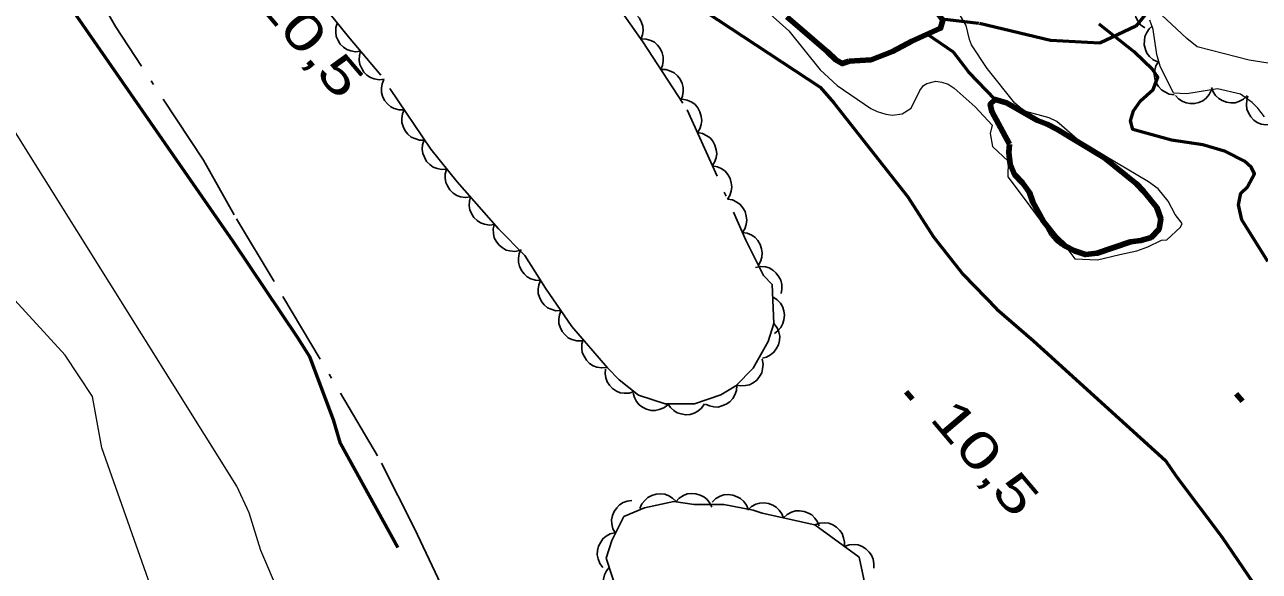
# Model space of a CAD drawing. Extents: x 386081 to 389416, y 5130568 to 5134082.
# Drawn here: x 388146.7 to 388248.2, y 5132922.5 to 5132967.4 of the extents above; entities that cross this region are included whole.
import ezdxf

# ---------------------------------------------------------------- set-up
doc = ezdxf.new("R2010")
doc.units = 0
doc.header["$LTSCALE"] = 1.2
doc.linetypes.add('DASH_DOUBLE_DOT', pattern=[9.2, 5, -1.2, 0.3, -1.2, 0.3, -1.2])
doc.linetypes.add('DOT_DASHED', pattern=[7.7, 5, -1.2, 0.3, -1.2])
for name, color, linetype, lineweight in [('1', 7, 'Continuous', 53), ('2', 7, 'Continuous', 13), ('3', 7, 'Continuous', 140), ('4', 7, 'DASH_DOUBLE_DOT', 53), ('41', 7, 'DOT_DASHED', 25), ('44', 7, 'Continuous', 25)]:
    doc.layers.add(name, color=color, linetype=linetype, lineweight=lineweight)

msp = doc.modelspace()

# ---------------------------------------------------------------- linework, layer by layer
at = {"layer": '1'}
for points in [[(388177.36, 5132924.42), (388172.65, 5132932.97), (388172.09, 5132934.83), (388170.12, 5132940.08), (388169.14, 5132941.65), (388163.82, 5132949.57), (388150.76, 5132968.34), (388133.92, 5132993.26)], [(388196.31, 5132972.65), (388212.09, 5132962.24), (388213.2, 5132960.94), (388219.31, 5132953.23), (388221.42, 5132949.94), (388223.85, 5132946.84), (388226.62, 5132944.01), (388229.62, 5132941.41), (388240.48, 5132931.58), (388241.35, 5132930.29), (388245.12, 5132925.3), (388249.05, 5132919.54)], [(388248.91, 5132947.91), (388246.76, 5132951.34), (388246.48, 5132952.57), (388246.67, 5132953.54), (388247.24, 5132954.04), (388247.81, 5132955.11), (388247.57, 5132955.65), (388246.98, 5132956.16), (388245.43, 5132956.96), (388243.55, 5132957.49), (388240.97, 5132957.87), (388237.81, 5132958.76), (388237.61, 5132959.47), (388237.86, 5132960.3), (388238.44, 5132961.12), (388239.47, 5132962.04), (388239.85, 5132963.05), (388239.41, 5132963.68), (388237.92, 5132965.15), (388235.04, 5132967.4)]]:
    msp.add_lwpolyline(points, dxfattribs=at)
at = {"layer": '2'}
for points in [[(388205.17, 5132970.75), (388209.5, 5132966.86), (388212.1, 5132963.65), (388213.49, 5132962.36), (388216.25, 5132960.49), (388216.78, 5132960.23), (388217.5, 5132960.01), (388218.04, 5132959.94), (388218.84, 5132960.04), (388219.56, 5132960.51), (388220.29, 5132961.96), (388220.59, 5132962.37), (388220.85, 5132962.55), (388221.6, 5132962.72), (388222.09, 5132962.65), (388222.61, 5132962.47), (388223.11, 5132962.16), (388224.83, 5132960.61), (388226.22, 5132959.11), (388226.06, 5132958.44), (388226.27, 5132957.36), (388227.55, 5132956.16), (388227.51, 5132954.87), (388228.86, 5132953.1), (388230.65, 5132950.69), (388230.98, 5132950.09), (388231.4, 5132949.59), (388231.9, 5132949.2), (388232.46, 5132948.91), (388233.02, 5132948.14), (388234.9, 5132948.04), (388236.74, 5132948.5), (388238.14, 5132948.79), (388239.03, 5132949.12), (388240.15, 5132949.68), (388240.59, 5132949.7), (388241.73, 5132950.73), (388241.85, 5132951.05), (388241.29, 5132951.78), (388240.71, 5132952.87), (388239.88, 5132953.88), (388239.1, 5132954.46), (388233.82, 5132957.57), (388233.23, 5132957.97), (388231.54, 5132959.42), (388230.92, 5132959.71), (388229.01, 5132960.25), (388228.58, 5132960.5), (388228.09, 5132960.92), (388225.83, 5132963.76), (388224.54, 5132965.71), (388224.36, 5132966.15), (388224.1, 5132967.29), (388223.63, 5132968.09)], [(388252.21, 5132963.7), (388247.37, 5132964.46), (388243.09, 5132965.55), (388242.25, 5132966.23), (388238.51, 5132969.74)], [(388205.07, 5132828.36), (388202.33, 5132830.9), (388199.12, 5132834.29), (388196.55, 5132837.47), (388194.43, 5132840.75), (388193.73, 5132842.59), (388193.1, 5132845.61), (388192.62, 5132858.13), (388192.12, 5132859.46), (388190.78, 5132862.01), (388189.56, 5132865.04), (388189.03, 5132867.28), (388186.99, 5132874.38), (388186.05, 5132876.38), (388183.43, 5132882.8), (388183.02, 5132884.83), (388181.27, 5132891.51), (388180.27, 5132893.86), (388174.73, 5132905.88), (388169.16, 5132917.01), (388166.1, 5132924.18), (388165.14, 5132927.26), (388164.11, 5132929.46), (388140.44, 5132967.21)], [(388157.64, 5132919.49), (388153.03, 5132932.62), (388152.24, 5132936.84), (388150, 5132940.23), (388145.26, 5132945.4)]]:
    msp.add_lwpolyline(points, dxfattribs=at)
at = {"layer": '3'}
for p, q in [((388219.17, 5132937.22), (388219.68, 5132936.61)), ((388246.3, 5132937.05), (388246.81, 5132936.44))]:
    msp.add_line(p, q, dxfattribs=at)
at = {"layer": '4'}
for points in [[(388259.72, 5132983.88), (388250.34, 5132977.75), (388240.81, 5132970.63), (388238.04, 5132967.25), (388235.08, 5132965.86), (388231.04, 5132966.08), (388225.14, 5132967.47), (388222.12, 5132967.81)], [(388226.47, 5132961.23), (388224.32, 5132963.46), (388223.05, 5132965.1), (388220.9, 5132966.58)]]:
    msp.add_lwpolyline(points, dxfattribs=at)
at = {"layer": '4', "linetype": 'Continuous', "lineweight": 90}
for points in [[(388214.1, 5132975.22), (388217.68, 5132972.49), (388219.08, 5132971.21), (388221.02, 5132969.26), (388222.17, 5132967.74), (388221.99, 5132967.07), (388219.62, 5132966.02), (388218.04, 5132965.16), (388216.28, 5132964.49), (388214.46, 5132964.36)], [(388214.46, 5132964.36), (388213.91, 5132964.17), (388213.37, 5132964.48), (388212.7, 5132965.15), (388209.36, 5132968.01)]]:
    msp.add_lwpolyline(points, dxfattribs=at)
msp.add_lwpolyline([(388227.65, 5132957.55), (388227.59, 5132956.88), (388227.71, 5132955.9), (388228.08, 5132955.05), (388228.74, 5132954.38), (388229.29, 5132953.59), (388229.59, 5132952.8), (388230.44, 5132951.21), (388231.53, 5132949.87), (388232.2, 5132949.2), (388232.99, 5132948.78), (388233.9, 5132948.48), (388234.87, 5132948.6), (388237.6, 5132949.53), (388238.45, 5132949.65), (388239.3, 5132949.9), (388239.96, 5132950.57), (388240.09, 5132951.43), (388239.78, 5132952.34), (388238.69, 5132953.68), (388238.09, 5132954.29), (388235.42, 5132956.47), (388231.54, 5132958.78), (388230.75, 5132959.21), (388229.96, 5132959.51), (388227.41, 5132960.96), (388226.47, 5132961.23), (388226.08, 5132960.84), (388226.2, 5132960.23)], close=True, dxfattribs=at)
at = {"layer": '41'}
msp.add_lwpolyline([(388181.14, 5132920.88), (388178.72, 5132925.99), (388175.7, 5132931.95), (388167.18, 5132946.27), (388163.91, 5132951.74), (388161.37, 5132956.24), (388154.14, 5132967.22), (388151.83, 5132971.24), (388149.05, 5132975.74), (388147.35, 5132978.17), (388143.59, 5132983.64)], dxfattribs=at)
at = {"layer": '44', "linetype": 'DOT_DASHED'}
msp.add_lwpolyline([(388195.09, 5132969.37), (388197.51, 5132965.96), (388201.14, 5132960.38), (388205.98, 5132949.68), (388207.43, 5132946.76), (388208.15, 5132946.03), (388208.29, 5132942.81), (388207.8, 5132941.35), (388206.59, 5132939.16), (388205.14, 5132937.69), (388203.92, 5132936.96), (388201.75, 5132936.22), (388199.33, 5132936.22), (388197.15, 5132936.94), (388195.55, 5132938.2), (388194.59, 5132939.17), (388191.68, 5132942.57), (388189.5, 5132945.73), (388187.81, 5132948.4), (388185.63, 5132950.59), (388182.24, 5132954.47), (388180.06, 5132957.15), (388175.95, 5132963.22), (388173.29, 5132966.38), (388169.17, 5132971.48)], dxfattribs=at)
at = {"layer": '44'}
for points in [[(388238.78, 5132967.11), (388238.44, 5132967.36), (388238.2, 5132967.69), (388238.04, 5132967.98), (388237.97, 5132968.32), (388237.96, 5132968.69), (388238.04, 5132969.06), (388238.14, 5132969.37), (388238.35, 5132969.66), (388238.61, 5132969.92), (388238.92, 5132970.1)], [(388195.61, 5132968.64), (388196.03, 5132968.65), (388196.42, 5132968.54), (388196.72, 5132968.41), (388196.99, 5132968.18), (388197.23, 5132967.9), (388197.4, 5132967.56), (388197.51, 5132967.25), (388197.52, 5132966.9), (388197.47, 5132966.53), (388197.34, 5132966.19)], [(388174.3, 5132965.18), (388173.89, 5132965.13), (388173.49, 5132965.21), (388173.17, 5132965.32), (388172.89, 5132965.52), (388172.62, 5132965.78), (388172.43, 5132966.11), (388172.29, 5132966.41), (388172.25, 5132966.76), (388172.27, 5132967.13), (388172.37, 5132967.47)], [(388239.85, 5132964.31), (388239.48, 5132964.49), (388239.18, 5132964.76), (388238.96, 5132965.02), (388238.83, 5132965.34), (388238.74, 5132965.7), (388238.75, 5132966.08), (388238.79, 5132966.41), (388238.94, 5132966.72), (388239.15, 5132967.03), (388239.41, 5132967.27)], [(388197.35, 5132966.2), (388197.77, 5132966.19), (388198.16, 5132966.07), (388198.46, 5132965.92), (388198.72, 5132965.69), (388198.94, 5132965.4), (388199.1, 5132965.05), (388199.19, 5132964.73), (388199.19, 5132964.38), (388199.13, 5132964.02), (388198.99, 5132963.69)], [(388176.23, 5132962.88), (388175.82, 5132962.84), (388175.42, 5132962.92), (388175.11, 5132963.02), (388174.82, 5132963.22), (388174.56, 5132963.48), (388174.36, 5132963.81), (388174.23, 5132964.11), (388174.19, 5132964.46), (388174.2, 5132964.83), (388174.3, 5132965.18)], [(388241.21, 5132961.61), (388240.8, 5132961.67), (388240.43, 5132961.84), (388240.15, 5132962.02), (388239.92, 5132962.28), (388239.73, 5132962.6), (388239.62, 5132962.96), (388239.55, 5132963.28), (388239.6, 5132963.63), (388239.7, 5132963.99), (388239.88, 5132964.3)], [(388198.99, 5132963.69), (388199.41, 5132963.68), (388199.79, 5132963.55), (388200.09, 5132963.41), (388200.35, 5132963.17), (388200.58, 5132962.88), (388200.73, 5132962.53), (388200.83, 5132962.22), (388200.83, 5132961.87), (388200.77, 5132961.5), (388200.63, 5132961.17)], [(388177.88, 5132960.37), (388177.46, 5132960.37), (388177.07, 5132960.49), (388176.77, 5132960.63), (388176.51, 5132960.86), (388176.27, 5132961.14), (388176.11, 5132961.49), (388176.01, 5132961.8), (388176.01, 5132962.15), (388176.06, 5132962.52), (388176.2, 5132962.86)], [(388244.27, 5132962.01), (388244.09, 5132961.64), (388243.82, 5132961.33), (388243.56, 5132961.12), (388243.24, 5132960.98), (388242.88, 5132960.89), (388242.5, 5132960.9), (388242.18, 5132960.94), (388241.85, 5132961.08), (388241.55, 5132961.29), (388241.3, 5132961.55)], [(388247.2, 5132961.54), (388246.89, 5132961.25), (388246.53, 5132961.07), (388246.22, 5132960.96), (388245.86, 5132960.95), (388245.5, 5132961), (388245.14, 5132961.15), (388244.86, 5132961.3), (388244.61, 5132961.56), (388244.4, 5132961.86), (388244.27, 5132962.2)], [(388200.75, 5132961.24), (388201.16, 5132961.17), (388201.53, 5132960.99), (388201.8, 5132960.8), (388202.02, 5132960.53), (388202.2, 5132960.21), (388202.3, 5132959.83), (388202.35, 5132959.51), (388202.29, 5132959.16), (388202.18, 5132958.81), (388201.99, 5132958.51)], [(388249.15, 5132959.16), (388248.74, 5132959.13), (388248.34, 5132959.21), (388248.03, 5132959.33), (388247.75, 5132959.53), (388247.49, 5132959.8), (388247.3, 5132960.14), (388247.18, 5132960.44), (388247.14, 5132960.79), (388247.17, 5132961.16), (388247.27, 5132961.5)], [(388179.56, 5132957.89), (388179.14, 5132957.89), (388178.75, 5132958.01), (388178.45, 5132958.14), (388178.19, 5132958.37), (388177.96, 5132958.66), (388177.8, 5132959.01), (388177.69, 5132959.32), (388177.69, 5132959.67), (388177.75, 5132960.04), (388177.88, 5132960.37)], [(388181.39, 5132955.51), (388180.98, 5132955.48), (388180.58, 5132955.56), (388180.27, 5132955.67), (388179.98, 5132955.88), (388179.72, 5132956.14), (388179.54, 5132956.48), (388179.41, 5132956.78), (388179.37, 5132957.13), (388179.39, 5132957.5), (388179.5, 5132957.84)], [(388201.99, 5132958.51), (388202.4, 5132958.44), (388202.76, 5132958.25), (388203.04, 5132958.07), (388203.26, 5132957.79), (388203.44, 5132957.47), (388203.54, 5132957.1), (388203.59, 5132956.78), (388203.53, 5132956.43), (388203.41, 5132956.08), (388203.22, 5132955.77)], [(388183.33, 5132953.22), (388182.91, 5132953.17), (388182.51, 5132953.24), (388182.2, 5132953.34), (388181.91, 5132953.54), (388181.64, 5132953.79), (388181.44, 5132954.12), (388181.3, 5132954.41), (388181.25, 5132954.76), (388181.26, 5132955.13), (388181.36, 5132955.48)], [(388203.22, 5132955.77), (388203.64, 5132955.7), (388204, 5132955.52), (388204.27, 5132955.33), (388204.49, 5132955.06), (388204.68, 5132954.74), (388204.77, 5132954.37), (388204.82, 5132954.05), (388204.77, 5132953.7), (388204.65, 5132953.35), (388204.46, 5132953.04)], [(388185.3, 5132950.96), (388184.89, 5132950.91), (388184.49, 5132950.98), (388184.17, 5132951.08), (388183.88, 5132951.28), (388183.61, 5132951.53), (388183.41, 5132951.86), (388183.27, 5132952.16), (388183.23, 5132952.5), (388183.24, 5132952.88), (388183.33, 5132953.22)], [(388204.46, 5132953.04), (388204.87, 5132952.97), (388205.24, 5132952.79), (388205.51, 5132952.6), (388205.73, 5132952.33), (388205.91, 5132952.01), (388206.01, 5132951.63), (388206.06, 5132951.31), (388206, 5132950.96), (388205.89, 5132950.61), (388205.7, 5132950.31)], [(388187.4, 5132948.82), (388186.99, 5132948.74), (388186.58, 5132948.78), (388186.26, 5132948.86), (388185.96, 5132949.04), (388185.67, 5132949.28), (388185.45, 5132949.59), (388185.29, 5132949.87), (388185.22, 5132950.22), (388185.21, 5132950.59), (388185.28, 5132950.94)], [(388205.67, 5132950.3), (388206.09, 5132950.24), (388206.46, 5132950.07), (388206.74, 5132949.89), (388206.97, 5132949.63), (388207.16, 5132949.31), (388207.27, 5132948.95), (388207.33, 5132948.63), (388207.29, 5132948.28), (388207.19, 5132947.92), (388207.01, 5132947.61)], [(388189.1, 5132946.36), (388188.68, 5132946.37), (388188.3, 5132946.5), (388188, 5132946.65), (388187.74, 5132946.89), (388187.52, 5132947.18), (388187.37, 5132947.54), (388187.28, 5132947.85), (388187.28, 5132948.2), (388187.35, 5132948.57), (388187.5, 5132948.9)], [(388206.76, 5132947.43), (388207.18, 5132947.51), (388207.58, 5132947.47), (388207.9, 5132947.39), (388208.2, 5132947.21), (388208.48, 5132946.97), (388208.7, 5132946.65), (388208.86, 5132946.37), (388208.93, 5132946.02), (388208.94, 5132945.65), (388208.87, 5132945.3)], [(388190.78, 5132943.88), (388190.36, 5132943.87), (388189.97, 5132943.99), (388189.67, 5132944.12), (388189.4, 5132944.35), (388189.17, 5132944.63), (388189.01, 5132944.98), (388188.9, 5132945.29), (388188.89, 5132945.64), (388188.95, 5132946.01), (388189.08, 5132946.35)], [(388208.19, 5132945), (388208.55, 5132944.78), (388208.82, 5132944.48), (388209, 5132944.21), (388209.11, 5132943.87), (388209.16, 5132943.5), (388209.11, 5132943.12), (388209.03, 5132942.81), (388208.85, 5132942.5), (388208.61, 5132942.22), (388208.32, 5132942.01)], [(388192.48, 5132941.41), (388192.07, 5132941.4), (388191.67, 5132941.52), (388191.37, 5132941.65), (388191.11, 5132941.88), (388190.87, 5132942.17), (388190.71, 5132942.51), (388190.6, 5132942.82), (388190.6, 5132943.17), (388190.65, 5132943.54), (388190.78, 5132943.88)], [(388208.29, 5132942.81), (388208.54, 5132942.48), (388208.69, 5132942.1), (388208.76, 5132941.77), (388208.74, 5132941.42), (388208.65, 5132941.06), (388208.47, 5132940.73), (388208.29, 5132940.46), (388208.01, 5132940.24), (388207.68, 5132940.06), (388207.34, 5132939.97)], [(388194.55, 5132939.22), (388194.13, 5132939.17), (388193.73, 5132939.24), (388193.42, 5132939.35), (388193.13, 5132939.55), (388192.87, 5132939.8), (388192.67, 5132940.13), (388192.53, 5132940.43), (388192.49, 5132940.78), (388192.5, 5132941.15), (388192.6, 5132941.5)], [(388207.32, 5132939.9), (388207.4, 5132939.49), (388207.36, 5132939.09), (388207.29, 5132938.77), (388207.11, 5132938.46), (388206.88, 5132938.18), (388206.57, 5132937.95), (388206.28, 5132937.79), (388205.94, 5132937.72), (388205.57, 5132937.7), (388205.22, 5132937.77)], [(388196.79, 5132937.23), (388196.39, 5132937.1), (388195.98, 5132937.09), (388195.65, 5132937.13), (388195.33, 5132937.27), (388195.02, 5132937.48), (388194.76, 5132937.76), (388194.57, 5132938.02), (388194.46, 5132938.36), (388194.4, 5132938.72), (388194.43, 5132939.08)], [(388205.23, 5132937.74), (388205.21, 5132937.33), (388205.07, 5132936.95), (388204.92, 5132936.65), (388204.67, 5132936.4), (388204.37, 5132936.19), (388204.01, 5132936.05), (388203.7, 5132935.96), (388203.35, 5132935.98), (388202.98, 5132936.05), (388202.66, 5132936.2)], [(388199.56, 5132936.14), (388199.23, 5132935.89), (388198.85, 5132935.75), (388198.53, 5132935.67), (388198.18, 5132935.69), (388197.82, 5132935.78), (388197.48, 5132935.96), (388197.21, 5132936.14), (388196.99, 5132936.41), (388196.81, 5132936.74), (388196.71, 5132937.09)], [(388202.57, 5132936.22), (388202.34, 5132935.87), (388202.02, 5132935.62), (388201.74, 5132935.45), (388201.4, 5132935.36), (388201.03, 5132935.32), (388200.65, 5132935.39), (388200.34, 5132935.48), (388200.05, 5132935.67), (388199.77, 5132935.92), (388199.57, 5132936.22)], [(388197.27, 5132927.62), (388197.43, 5132928), (388197.69, 5132928.32), (388197.93, 5132928.54), (388198.25, 5132928.7), (388198.6, 5132928.81), (388198.98, 5132928.82), (388199.31, 5132928.8), (388199.64, 5132928.67), (388199.95, 5132928.47), (388200.21, 5132928.22)], [(388200.21, 5132928.17), (388200.49, 5132928.48), (388200.84, 5132928.69), (388201.15, 5132928.82), (388201.49, 5132928.86), (388201.86, 5132928.84), (388202.23, 5132928.72), (388202.53, 5132928.59), (388202.79, 5132928.36), (388203.02, 5132928.07), (388203.18, 5132927.75)], [(388203.22, 5132928.15), (388203.51, 5132928.44), (388203.87, 5132928.63), (388204.18, 5132928.74), (388204.53, 5132928.77), (388204.9, 5132928.73), (388205.26, 5132928.59), (388205.55, 5132928.44), (388205.8, 5132928.2), (388206.02, 5132927.9), (388206.16, 5132927.56)], [(388195.26, 5132925.6), (388195.05, 5132925.97), (388194.96, 5132926.36), (388194.93, 5132926.69), (388195, 5132927.04), (388195.14, 5132927.38), (388195.36, 5132927.69), (388195.58, 5132927.93), (388195.89, 5132928.11), (388196.23, 5132928.24), (388196.59, 5132928.29)], [(388206.14, 5132927.5), (388206.44, 5132927.79), (388206.81, 5132927.97), (388207.12, 5132928.07), (388207.47, 5132928.09), (388207.84, 5132928.04), (388208.19, 5132927.9), (388208.48, 5132927.74), (388208.72, 5132927.49), (388208.94, 5132927.19), (388209.07, 5132926.85)], [(388209.07, 5132926.85), (388209.37, 5132927.14), (388209.74, 5132927.32), (388210.05, 5132927.43), (388210.4, 5132927.44), (388210.77, 5132927.39), (388211.12, 5132927.25), (388211.41, 5132927.1), (388211.65, 5132926.84), (388211.87, 5132926.54), (388212, 5132926.21)], [(388211.66, 5132926.28), (388212.05, 5132926.42), (388212.46, 5132926.44), (388212.79, 5132926.41), (388213.12, 5132926.28), (388213.43, 5132926.09), (388213.7, 5132925.82), (388213.9, 5132925.56), (388214.02, 5132925.23), (388214.09, 5132924.87), (388214.08, 5132924.51)], [(388194.23, 5132922.79), (388193.97, 5132923.12), (388193.83, 5132923.5), (388193.75, 5132923.82), (388193.78, 5132924.17), (388193.86, 5132924.53), (388194.04, 5132924.87), (388194.22, 5132925.14), (388194.5, 5132925.36), (388194.82, 5132925.54), (388195.17, 5132925.64)], [(388214.08, 5132924.51), (388214.47, 5132924.65), (388214.88, 5132924.67), (388215.21, 5132924.64), (388215.54, 5132924.51), (388215.85, 5132924.32), (388216.12, 5132924.04), (388216.32, 5132923.79), (388216.44, 5132923.46), (388216.51, 5132923.09), (388216.5, 5132922.73)], [(388195.67, 5132919.94), (388195.26, 5132920.05), (388194.92, 5132920.27), (388194.67, 5132920.49), (388194.48, 5132920.78), (388194.33, 5132921.12), (388194.28, 5132921.5), (388194.26, 5132921.83), (388194.36, 5132922.17), (388194.51, 5132922.51), (388194.73, 5132922.79)]]:
    msp.add_lwpolyline(points, dxfattribs=at)
at = {"layer": '44', "linetype": 'DOT_DASHED', "lineweight": 13}
msp.add_lwpolyline([(388248.64, 5132959.8), (388248.07, 5132960.51), (388247.6, 5132960.97), (388246.65, 5132961.66), (388244.75, 5132962.09), (388242.25, 5132961.7), (388241.15, 5132961.74), (388240.05, 5132963.96), (388239.76, 5132964.93), (388239.46, 5132966.96), (388239.19, 5132967.73)], dxfattribs=at)
at = {"layer": '44', "linetype": 'DOT_DASHED'}
msp.add_lwpolyline([(388211.66, 5132926.28), (388215.29, 5132923.62), (388216.25, 5132919.24), (388216.01, 5132917.54), (388215.04, 5132916.56), (388213.59, 5132914.61), (388209.23, 5132913.62), (388201.49, 5132913.6), (388199.07, 5132914.07), (388197.62, 5132916.02), (388196.41, 5132918.2), (388195.44, 5132920.63), (388194.48, 5132923.55), (388194.96, 5132925.01), (388195.93, 5132926.96), (388197.63, 5132927.69), (388200.05, 5132928.19), (388201.74, 5132927.95), (388204.16, 5132927.96), (388206.58, 5132927.48), (388207.31, 5132927.24)], close=True, dxfattribs=at)

# ---------------------------------------------------------------- texts
at = {"layer": '3', "width": 1.4}
for p in [(388165.46, 5132969.36), (388221, 5132935)]:
    msp.add_text('10,5   ', height=3, rotation=310.294, dxfattribs=at).set_placement(p)

doc.saveas('drawing.dxf')
